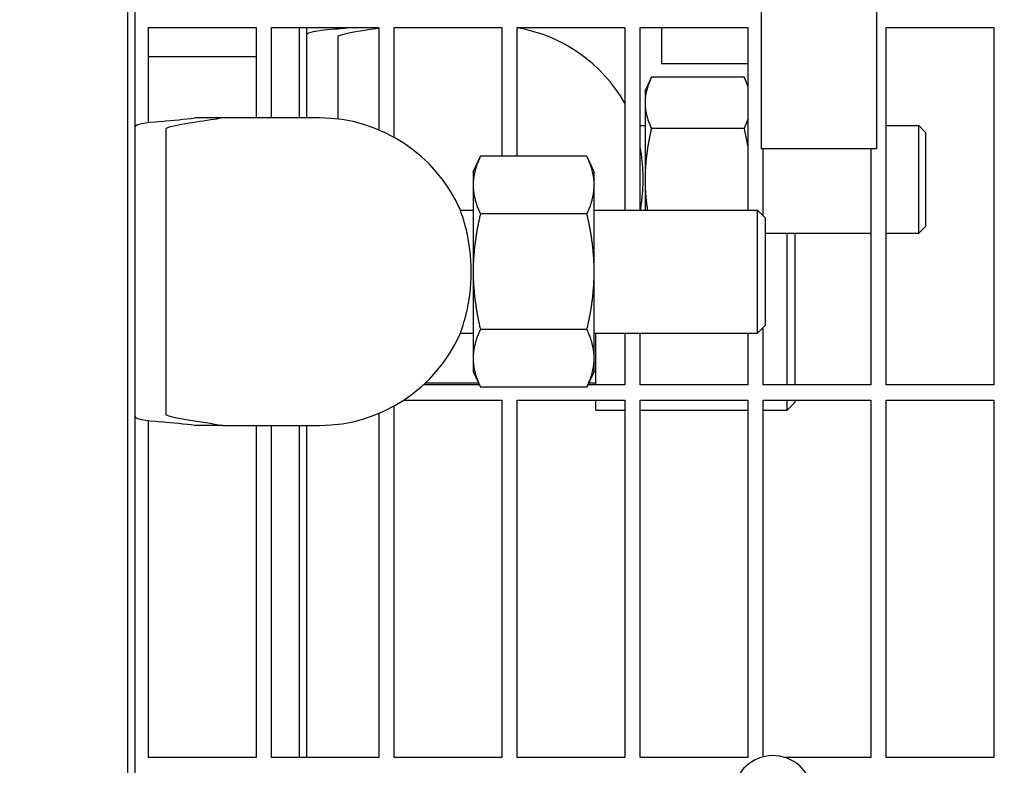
# Model space of a CAD drawing. Header units: inches. Extents: x 24 to 1128, y -74 to 748.
# Tile 531 of 557: x 722 to 730, y 573 to 579. Entities that reach past the tile are written whole.
import ezdxf

# ---------------------------------------------------------------- set-up
doc = ezdxf.new("R2010")
doc.units = ezdxf.units.IN
doc.header["$LTSCALE"] = 32
doc.header["$MEASUREMENT"] = 0
doc.layers.add('Dimension (ANSI)', color=7, linetype='Continuous', lineweight=25)
doc.layers.add('Visible (ANSI)', color=7, linetype='Continuous', lineweight=30)
doc.styles.add('Note Text (ANSI)', font='tahoma.ttf')
doc.dimstyles.new('Architectural (ANSI)', dxfattribs={"dimscale": 32, "dimtxt": 0.125, "dimasz": 0.098425, "dimexe": 0.125, "dimexo": 0.0625, "dimgap": 0.031496, "dimtad": 0, "dimtih": 1, "dimtoh": 1, "dimdec": 4, "dimrnd": 1e-08, "dimzin": 3, "dimdsep": 46, "dimlunit": 4, "dimtxsty": 'Note Text (ANSI)', "dimcen": 0.09, "dimdle": 0.393701, "dimclrd": 256, "dimclre": 256, "dimclrt": 256, "dimadec": 0, "dimazin": 3, "dimtfac": 0.96, "dimtofl": 0, "dimtmove": 0, "dimatfit": 3, "dimfxl": 1, "dimfrac": 2, "dimtolj": 1, "dimtzin": 12, "dimlwd": -1, "dimlwe": -1, "dimarcsym": 0})

# ---------------------------------------------------------------- blocks, each defined once
blk = doc.blocks.new('*D17')
at = {"layer": 'Defpoints', "color": 0, "transparency": 16777216}
for p in [(710.5391, 607.7114), (710.5391, 481.7114), (798.7409, 481.7114)]:
    blk.add_point(p, dxfattribs=at)
at = {"layer": 'Dimension (ANSI)', "transparency": 16777216}
for p, q in [((712.5391, 607.7114), (802.7409, 607.7114)), ((798.7409, 604.5618), (798.7409, 544.8012)), ((798.7409, 484.861), (798.7409, 538.6216)), ((712.5391, 481.7114), (802.7409, 481.7114))]:
    blk.add_line(p, q, dxfattribs=at)
for points in [[(798.216, 604.5618), (799.2658, 604.5618), (798.7409, 607.7114)], [(798.216, 484.861), (799.2658, 484.861), (798.7409, 481.7114)]]:
    blk.add_solid(points, dxfattribs=at)
at = {"layer": 'Dimension (ANSI)', "transparency": 16777216, "insert": (792.0089, 543.7933), "char_height": 4, "attachment_point": 1, "style": 'Note Text (ANSI)'}
blk.add_mtext('\\A1;10\'-6"', dxfattribs=at)

msp = doc.modelspace()

# ---------------------------------------------------------------- linework, layer by layer
at = {"layer": 'Visible (ANSI)'}
for p, q in [((722.5104, 591.52383), (722.5104, 571.52391)), ((722.5729, 571.58641), (722.5729, 591.46133)), ((727.66405, 585.27391), (727.66405, 577.77391)), ((728.60405, 585.27391), (728.60405, 577.77391)), ((722.68155, 577.98382), (722.68155, 578.76016)), ((722.68155, 578.76016), (723.55655, 578.76016)), ((723.55655, 578.76016), (723.55655, 578.02391)), ((723.68155, 578.02391), (723.68155, 578.76016)), ((723.68155, 578.76016), (724.55655, 578.76016)), ((723.90832, 578.76017), (723.90832, 578.02394)), ((723.97082, 578.1819), (723.97082, 578.76016)), ((724.55655, 578.76016), (724.55655, 577.92655)), ((724.68155, 577.86572), (724.68155, 578.76016)), ((724.68155, 578.76016), (725.55655, 578.76016)), ((725.55655, 578.76016), (725.55655, 577.71211)), ((725.68155, 577.71211), (725.68155, 578.76016)), ((725.68155, 578.76016), (726.55655, 578.76016)), ((726.55655, 578.76016), (726.55655, 577.27391)), ((726.68155, 577.27391), (726.68155, 578.76016)), ((726.68155, 578.76016), (727.55655, 578.76016)), ((726.85405, 578.76016), (726.85405, 578.46391)), ((727.55655, 578.76016), (727.55655, 577.27391)), ((728.68155, 575.85391), (728.68155, 578.76016)), ((728.68155, 578.76016), (729.55655, 578.76016)), ((729.55655, 578.76016), (729.55655, 575.85391)), ((724.22082, 578.67686), (724.22082, 578.3369)), ((722.68155, 578.52391), (723.55655, 578.52391)), ((727.55655, 578.46391), (726.85405, 578.46391)), ((724.22082, 578.3369), (724.22082, 578.01513)), ((726.72082, 578.24291), (726.77255, 578.35384)), ((727.52796, 578.35414), (726.77269, 578.35414)), ((727.55655, 578.29282), (727.5281, 578.35384)), ((726.72082, 578.24291), (726.72082, 578.14636)), ((723.97082, 578.02391), (723.97082, 578.18188)), ((726.72082, 578.14636), (726.72082, 577.52346)), ((723.28596, 578.02391), (723.05965, 578.02391)), ((723.8229, 578.02391), (723.28596, 578.02391)), ((724.0729, 578.02391), (723.8229, 578.02391)), ((722.8229, 577.92686), (722.8229, 577.5869)), ((726.68155, 577.96141), (726.72082, 577.96141)), ((727.52796, 577.93857), (726.77269, 577.93857)), ((728.68155, 577.96141), (728.94652, 577.96141)), ((728.94652, 577.08641), (728.94652, 577.96141)), ((729.00207, 577.90586), (728.94652, 577.96141)), ((729.00207, 577.90586), (729.00207, 577.14197)), ((728.60405, 577.77391), (727.66405, 577.77391)), ((727.68155, 577.22776), (727.68155, 577.77391)), ((728.55655, 577.77391), (728.55655, 575.85391)), ((725.3229, 577.58641), (725.38151, 577.71211)), ((726.24829, 577.71211), (725.38151, 577.71211)), ((726.3069, 577.58641), (726.24829, 577.71211)), ((722.8229, 577.5869), (722.8229, 575.96092)), ((725.3229, 577.58641), (725.3229, 577.47756)), ((726.3069, 577.47756), (726.3069, 577.58641)), ((726.72082, 577.52346), (726.72082, 577.27391)), ((725.3229, 577.47756), (725.3229, 576.77391)), ((726.3069, 576.77391), (726.3069, 577.47756)), ((725.21854, 577.27391), (725.3229, 577.27391)), ((726.3069, 577.27391), (727.6354, 577.27391)), ((727.6354, 576.27391), (727.6354, 577.27391)), ((727.6979, 577.21141), (727.6354, 577.27391)), ((726.24829, 577.24301), (725.38151, 577.24301)), ((727.6979, 577.21141), (727.6979, 576.33641)), ((729.00207, 577.14197), (728.94652, 577.08641)), ((727.6979, 577.08641), (728.55655, 577.08641)), ((727.87779, 575.85391), (727.87779, 577.08641)), ((727.94029, 577.08641), (727.94029, 575.85391)), ((728.68155, 577.08641), (728.94652, 577.08641)), ((725.3229, 576.77391), (725.3229, 576.07027)), ((726.3069, 576.07027), (726.3069, 576.77391)), ((726.24829, 576.30482), (725.38151, 576.30482)), ((727.6979, 576.33641), (727.6354, 576.27391)), ((727.68155, 575.85391), (727.68155, 576.32007)), ((725.21854, 576.27391), (725.3229, 576.27391)), ((726.3069, 576.27391), (727.6354, 576.27391)), ((726.32029, 575.85391), (726.32029, 576.27391)), ((726.55655, 576.27391), (726.55655, 575.85391)), ((726.68155, 575.85391), (726.68155, 576.27391)), ((727.55655, 576.27391), (727.55655, 575.85391)), ((725.3229, 576.07027), (725.3229, 575.96141)), ((726.3069, 575.96141), (726.3069, 576.07027)), ((722.8229, 575.96092), (722.8229, 575.62096)), ((725.3229, 575.96141), (725.38151, 575.83572)), ((726.3069, 575.96141), (726.24829, 575.83572)), ((725.37303, 575.85391), (724.91913, 575.85391)), ((725.3672, 575.86641), (724.93252, 575.86641)), ((726.24829, 575.83572), (725.38151, 575.83572)), ((726.55655, 575.85391), (726.25677, 575.85391)), ((726.32029, 575.86805), (726.26266, 575.86654)), ((727.55655, 575.85391), (726.68155, 575.85391)), ((728.55655, 575.85391), (727.68155, 575.85391)), ((729.55655, 575.85391), (728.68155, 575.85391)), ((724.68155, 572.82266), (724.68155, 575.68211)), ((724.75881, 575.72891), (725.55655, 575.72891)), ((725.55655, 575.72891), (725.55655, 572.82266)), ((725.68155, 572.82266), (725.68155, 575.72891)), ((725.68155, 575.72891), (726.55655, 575.72891)), ((726.32029, 575.64891), (726.32029, 575.72891)), ((726.55655, 575.72891), (726.55655, 572.82266)), ((726.68155, 572.82266), (726.68155, 575.72891)), ((726.68155, 575.72891), (727.55655, 575.72891)), ((727.55655, 575.72891), (727.55655, 572.82266)), ((727.68155, 572.82863), (727.68155, 575.72891)), ((727.68155, 575.72891), (728.55655, 575.72891)), ((727.87779, 575.64891), (727.87779, 575.72891)), ((727.94029, 575.71141), (727.87779, 575.64891)), ((727.94029, 575.72891), (727.94029, 575.71141)), ((728.55655, 575.72891), (728.55655, 572.82266)), ((728.68155, 572.82266), (728.68155, 575.72891)), ((728.68155, 575.72891), (729.55655, 575.72891)), ((729.55655, 575.72891), (729.55655, 572.82266)), ((724.55655, 575.62127), (724.55655, 572.82266)), ((726.32029, 575.64891), (726.55655, 575.64891)), ((726.68155, 575.64891), (727.55655, 575.64891)), ((727.68155, 575.64891), (727.87779, 575.64891)), ((722.68155, 572.82266), (722.68155, 575.56401)), ((723.28596, 575.52391), (723.05965, 575.52391)), ((723.28596, 575.52391), (723.8229, 575.52391)), ((723.55655, 575.52391), (723.55655, 572.82266)), ((723.68155, 572.82266), (723.68155, 575.52391)), ((723.8229, 575.52391), (724.0729, 575.52391)), ((723.90832, 575.52393), (723.90832, 572.82266)), ((723.97082, 572.8227), (723.97082, 575.52393)), ((723.55655, 572.82266), (722.68155, 572.82266)), ((724.55655, 572.82266), (723.68155, 572.82266)), ((725.55655, 572.82266), (724.68155, 572.82266)), ((726.55655, 572.82266), (725.68155, 572.82266)), ((727.55655, 572.82266), (726.68155, 572.82266)), ((728.55655, 572.82266), (727.86274, 572.82266)), ((729.55655, 572.82266), (728.68155, 572.82266))]:
    msp.add_line(p, q, dxfattribs=at)
for centre, radius, start, end in [((725.47082, 577.52391), 1.25, 29.705632, 80.294569), ((724.0729, 576.77391), 1.25, 23.578178, 90), ((724.0729, 576.77391), 1.25, 270, 336.421822), ((727.76188, 572.51371), 0.325, 350.661127, 158.822474)]:
    msp.add_arc(centre, radius, start, end, dxfattribs=at)
for centre, major_axis, start_param, end_param in [((725.97082, 578.70272), (2, 0), 2.6741063, 3.1415927), ((715.57082, 578.95382), (9.65, 0), 5.8156989, 5.8502082), ((724.5729, 577.95272), (2, 0), 2.6741063, 3.1415927), ((714.1729, 578.20382), (-9.65, 0), 2.6741063, 2.7411956), ((724.5729, 575.59511), (-2, 0), 0, 0.4674864), ((714.1729, 575.34401), (9.65, 0), 0.400397, 0.4674864)]:
    msp.add_ellipse(centre, major_axis=major_axis, ratio=0.0478289, start_param=start_param, end_param=end_param, dxfattribs=at)
for points, knots in [([(724.55655, 578.75305), (724.49654, 578.74377), (724.43554, 578.73471), (724.30025, 578.7122), (724.23441, 578.69865), (724.22268, 578.68537)], [18.3452028, 18.3452028, 18.3452028, 18.3452028, 19.8303619, 19.8303619, 22.1107774, 22.1107774, 22.1107774, 22.1107774]), ([(723.28596, 578.02391), (723.26431, 578.02004), (723.2413, 578.01617), (723.13977, 577.99977), (723.05526, 577.98765), (722.90233, 577.9622), (722.83648, 577.94866), (722.82476, 577.93537)], [17.2488301, 17.2488301, 17.2488301, 17.2488301, 17.8549099, 17.8549099, 19.8305901, 19.8305901, 22.111289, 22.111289, 22.111289, 22.111289]), ([(726.68359, 577.27391), (726.68603, 577.28801), (726.68832, 577.30253), (726.69536, 577.35232), (726.69924, 577.389), (726.70319, 577.44912), (726.70417, 577.47171), (726.705, 577.51379), (726.70501, 577.53319), (726.7042, 577.57518), (726.70324, 577.59767), (726.69937, 577.65732), (726.69557, 577.69366), (726.68796, 577.74804), (726.68486, 577.76715), (726.68154, 577.78549)], [-2.6853638, -2.6853638, -2.6853638, -2.6853638, -2.5596851, -2.5596851, -2.2651963, -2.2651963, -2.0915924, -2.0915924, -1.9437901, -1.9437901, -1.7709738, -1.7709738, -1.4795789, -1.4795789, -1.313069, -1.313069, -1.313069, -1.313069]), ([(725.21854, 576.27391), (725.21854, 576.27391), (725.22113, 576.28071), (725.23102, 576.30863), (725.23865, 576.33088), (725.25662, 576.39116), (725.26701, 576.43012), (725.28598, 576.52117), (725.29437, 576.5731), (725.30252, 576.65579), (725.3045, 576.68357), (725.30653, 576.73183), (725.30696, 576.75205), (725.30701, 576.79215), (725.30663, 576.81197), (725.3048, 576.85893), (725.30299, 576.88584), (725.29565, 576.96404), (725.28824, 577.01291), (725.26911, 577.11018), (725.25699, 577.15575), (725.23565, 577.22668), (725.22668, 577.25164), (725.21974, 577.27072), (725.21857, 577.27392), (725.21857, 577.27392)], [-8.0628588, -8.0628588, -8.0628588, -8.0628588, -7.6997036, -7.6997036, -7.3009728, -7.3009728, -6.8679199, -6.8679199, -6.4231307, -6.4231307, -6.2064676, -6.2064676, -6.0521412, -6.0521412, -5.9009195, -5.9009195, -5.6915643, -5.6915643, -5.2782885, -5.2782885, -4.7802616, -4.7802616, -4.2826204, -4.2826204, -4.0319916, -4.0319916, -4.0319916, -4.0319916]), ([(722.82476, 575.61246), (722.83144, 575.60489), (722.85559, 575.59733), (722.98188, 575.56906), (723.15676, 575.54706), (723.28596, 575.52391)], [0.2209506, 0.2209506, 0.2209506, 0.2209506, 1.4278888, 1.4278888, 4.8342922, 4.8342922, 4.8342922, 4.8342922])]:
    msp.add_open_spline(points, degree=3, knots=knots, dxfattribs=at)
for points in [[(724.22268, 578.68537), (724.2214, 578.68392), (724.22082, 578.68109), (724.22082, 578.67686)], [(722.82476, 577.93537), (722.82348, 577.93392), (722.8229, 577.93109), (722.8229, 577.92686)], [(722.8229, 575.62096), (722.8229, 575.61675), (722.82348, 575.61391), (722.82476, 575.61246)]]:
    msp.add_open_spline(points, degree=3, dxfattribs=at)
for points, weights in [([(726.77269, 578.35414), (726.72082, 578.24279), (726.72082, 578.14636)], [1, 1.0379548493, 1]), ([(726.77255, 578.35384), (726.77262, 578.35399), (726.77269, 578.35414)], [1.00009950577, 1.00004981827, 1]), ([(727.55655, 578.28276), (727.54522, 578.31708), (727.52796, 578.35414)], [1.0166425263, 1.0123208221, 1]), ([(727.52796, 578.35414), (727.52803, 578.35399), (727.5281, 578.35384)], [1, 1.00004981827, 1.00009950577]), ([(726.72082, 578.14636), (726.72082, 578.04992), (726.77269, 577.93857)], [1, 1.0379548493, 1]), ([(727.52796, 577.93857), (727.54522, 577.97564), (727.55655, 578.00996)], [1, 1.0123208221, 1.0166425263]), ([(726.77269, 577.93857), (726.72082, 577.71611), (726.72082, 577.52346)], [1, 1.0379548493, 1]), ([(727.55655, 577.79596), (727.54522, 577.86453), (727.52796, 577.93857)], [1.0166425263, 1.0123208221, 1]), ([(725.38151, 577.71211), (725.3229, 577.58641), (725.3229, 577.47756)], [1, 1.0379548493, 1]), ([(726.3069, 577.47756), (726.3069, 577.58641), (726.24829, 577.71211)], [1, 1.0379548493, 1]), ([(726.72082, 577.52346), (726.72082, 577.40223), (726.74044, 577.27391)], [1, 1.02355114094, 1.0178751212]), ([(725.3229, 577.47756), (725.3229, 577.3687), (725.38151, 577.24301)], [1, 1.0379548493, 1]), ([(726.24829, 577.24301), (726.3069, 577.3687), (726.3069, 577.47756)], [1, 1.0379548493, 1]), ([(725.38151, 577.24301), (725.3229, 576.99162), (725.3229, 576.77391)], [1, 1.0379548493, 1]), ([(726.3069, 576.77391), (726.3069, 576.99162), (726.24829, 577.24301)], [1, 1.0379548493, 1]), ([(725.3229, 576.77391), (725.3229, 576.5562), (725.38151, 576.30482)], [1, 1.0379548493, 1]), ([(726.24829, 576.30482), (726.3069, 576.5562), (726.3069, 576.77391)], [1, 1.0379548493, 1]), ([(725.38151, 576.30482), (725.3229, 576.17912), (725.3229, 576.07027)], [1, 1.0379548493, 1]), ([(726.3069, 576.07027), (726.3069, 576.17912), (726.24829, 576.30482)], [1, 1.0379548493, 1]), ([(725.3229, 576.07027), (725.3229, 575.96141), (725.38151, 575.83572)], [1, 1.0379548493, 1]), ([(726.24829, 575.83572), (726.3069, 575.96141), (726.3069, 576.07027)], [1, 1.0379548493, 1])]:
    msp.add_rational_spline(points, weights, degree=2, dxfattribs=at)

# ---------------------------------------------------------------- dimensions: what is measured, and where the dimension line sits
at = {"layer": 'Dimension (ANSI)'}
dim = msp.add_linear_dim(base=(798.7409, 481.71141), p1=(710.53905, 607.71141), p2=(710.53905, 481.71141), angle=90, dimstyle='Architectural (ANSI)', override={"dimgap": 0.031496, "dimdec": 4, "dimlfac": 1, "dimtol": 0, "dimlim": 0, "dimtp": 0, "dimtm": 0, "dimtdec": 2, "dimatfit": 1}, dxfattribs=at)
dim.commit()
dim.dimension.update_dxf_attribs({"geometry": '*D17', "text_midpoint": (798.7409, 541.71141), "dimtype": 160})

doc.saveas('drawing.dxf')
